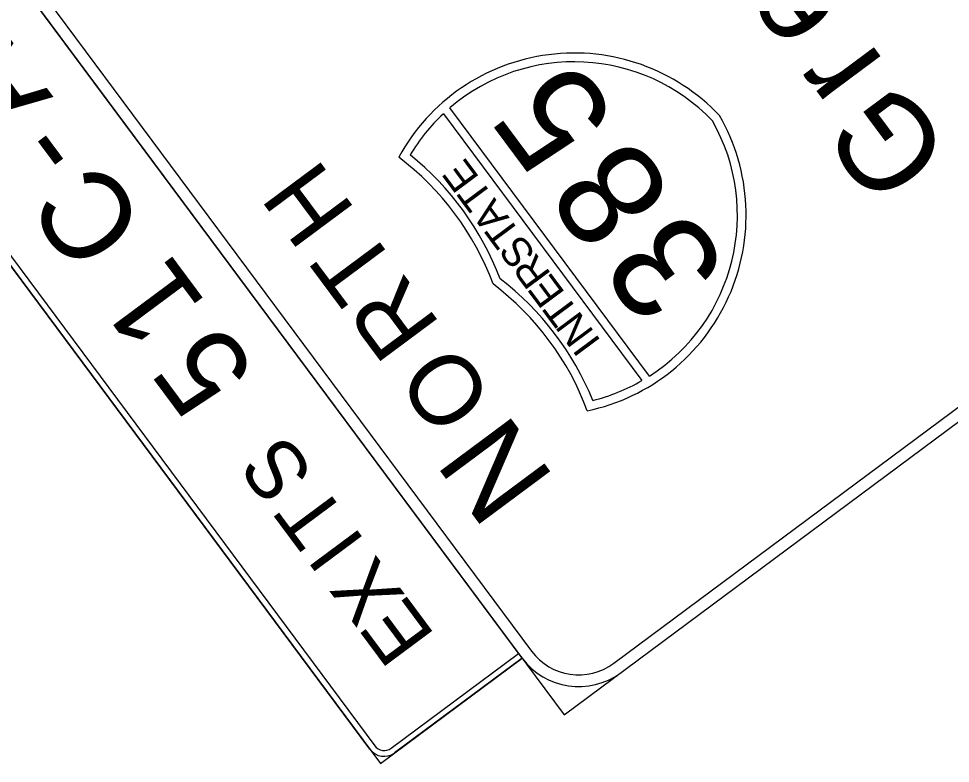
# Model space of a CAD drawing. Extents: x 1581789 to 1622364, y 1043167 to 1103486.
# Drawn here: x 1613225.5 to 1613278.3, y 1096053.3 to 1096095.6 of the extents above; entities that cross this region are included whole.
import ezdxf

# ---------------------------------------------------------------- set-up
doc = ezdxf.new("R2010")
doc.units = 0
doc.layers.add('RD_PD_PatLn2', color=7, linetype='Continuous')

msp = doc.modelspace()

# ---------------------------------------------------------------- linework, layer by layer
at = {"layer": 'RD_PD_PatLn2'}
for p, q in [((1613174.067, 1096166.854), (1613256.396, 1096056.102)), ((1613256.396, 1096056.102), (1613309.364, 1096095.476)), ((1613261.224, 1096075.309), (1613249.92, 1096090.516)), ((1613249.546, 1096090.18), (1613260.795, 1096075.047))]:
    msp.add_line(p, q, dxfattribs=at)
for points in [[(1613176.989, 1096164.041), (1613254.544, 1096059.71)], [(1613254.009, 1096059.312), (1613224.18, 1096099.44), (1613216.155, 1096093.474), (1613245.984, 1096053.346), (1613254.009, 1096059.312), (1613254.009, 1096059.312)], [(1613259.208, 1096059.023), (1613305.756, 1096093.625)], [(1613245.387, 1096054.149), (1613216.751, 1096092.671)], [(1613217.019, 1096092.87), (1613245.655, 1096054.348)], [(1613246.588, 1096054.21), (1613253.811, 1096059.579), (1613254.009, 1096059.312), (1613246.786, 1096053.943)]]:
    msp.add_lwpolyline(points, dxfattribs=at)
for centre, radius, start, end in [((1613256.965, 1096082.287), 11.333, 43.382, 151.3788), ((1613256.968, 1096082.289), 10.833, 43.6942, 130.5902), ((1613256.965, 1096082.287), 10.833, 133.2268, 149.1373), ((1613255.374, 1096084.427), 11.333, 281.8725, 29.8693), ((1613255.378, 1096084.429), 10.833, 302.6611, 29.5571), ((1613237.332, 1096074.981), 16.5, 20.7398, 51.2223), ((1613237.362, 1096074.957), 16, 20.368, 52.8833), ((1613242.706, 1096067.767), 16, 20.368, 52.8833), ((1613242.721, 1096067.732), 16.5, 22.029, 52.5115), ((1613255.374, 1096084.427), 10.833, 284.1139, 300.0244), ((1613257.22, 1096061.698), 4, 216.6258, 306.6254), ((1613257.22, 1096061.698), 3.333, 216.6258, 306.6254), ((1613246.19, 1096054.745), 1, 216.6258, 306.6254), ((1613246.19, 1096054.745), 0.667, 216.6258, 306.6254)]:
    msp.add_arc(centre, radius, start, end, dxfattribs=at)

# ---------------------------------------------------------------- texts
for s, height, p in [('e', 5.333, (1613272.353, 1096096.097)), ('A', 5, (1613227.458, 1096091.12)), ('r', 5.333, (1613274.617, 1096093.05)), ('5', 6, (1613259.5, 1096089.921)), ('G', 5.333, (1613278.482, 1096087.851)), ('-', 5, (1613229.497, 1096088.376)), ('8', 6, (1613262.744, 1096085.556)), ('H', 4, (1613244.633, 1096084.664)), ('E', 1.667, (1613251.627, 1096086.543)), ('C', 5, (1613232.85, 1096083.865)), ('T', 1.667, (1613252.419, 1096085.477)), ('A', 1.667, (1613253.313, 1096084.275)), ('3', 6, (1613265.82, 1096081.418)), ('T', 1.667, (1613253.981, 1096083.376)), ('S', 1.667, (1613254.835, 1096082.227)), ('T', 4, (1613247.073, 1096081.382)), ('1', 5, (1613236.204, 1096079.353)), ('R', 1.667, (1613255.69, 1096081.077)), ('R', 4, (1613249.446, 1096078.19)), ('E', 1.667, (1613256.482, 1096080.012)), ('T', 1.667, (1613257.274, 1096078.945)), ('N', 1.667, (1613258.129, 1096077.796)), ('5', 5, (1613239.035, 1096075.545)), ('I', 1.667, (1613258.517, 1096077.273)), ('O', 4, (1613252.52, 1096074.054)), ('N', 5, (1613255.931, 1096069.466)), ('S', 3.333, (1613242.302, 1096069.754)), ('T', 3.333, (1613244.178, 1096067.23)), ('I', 3.333, (1613245.167, 1096065.9)), ('X', 3.333, (1613247.425, 1096062.862)), ('E', 3.333, (1613249.133, 1096060.565))]:
    msp.add_text(s, height=height, rotation=126.6256, dxfattribs=at).set_placement(p)

doc.saveas('drawing.dxf')
